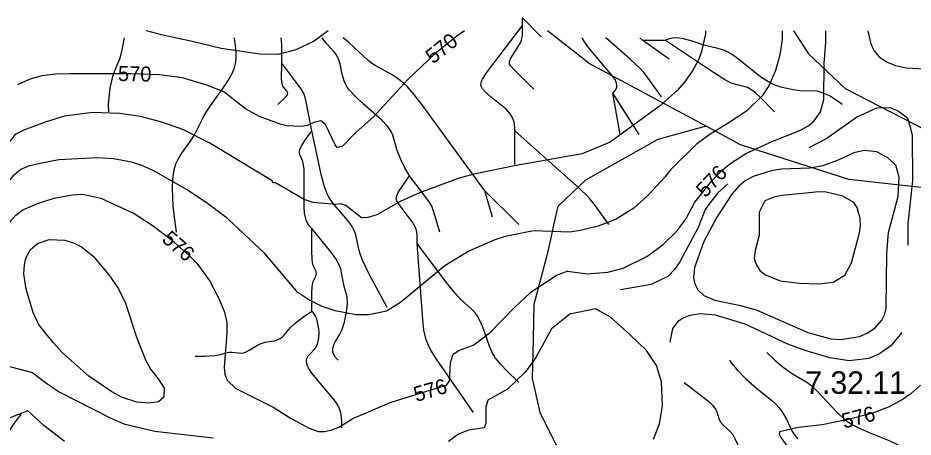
# Model space of a CAD drawing. Extents: x -709584 to -702006, y -1161789 to -1157496.
# Drawn here: x -706462 to -705867, y -1158151 to -1157872 of the extents above; entities that cross this region are included whole.
import ezdxf

# ---------------------------------------------------------------- set-up
doc = ezdxf.new("R2010")
doc.units = 0
for name, color, linetype in [('120_vrstevnice hlavní', 7, 'Continuous'), ('121_vrstevnice hlavní_popis', 7, 'Continuous'), ('122_vrstevnice základní', 7, 'Continuous'), ('124_vrstevnice doplňková', 7, 'Continuous'), ('408_BPEJ_linie', 7, 'Continuous'), ('409_BPEJ_popis', 7, 'Continuous'), ('411_akumulovaný odtok', 7, 'Continuous')]:
    doc.layers.add(name, color=color, linetype=linetype)

msp = doc.modelspace()

# ---------------------------------------------------------------- linework, layer by layer
at = {"layer": '120_vrstevnice hlavní'}
for points in [[(-706165.51, -1157880.61), (-706170.55, -1157884.18), (-706184.99, -1157895.62), (-706203.15, -1157913.06), (-706226.32, -1157937.95), (-706237.48, -1157947.96), (-706246.54, -1157957.37), (-706250.2, -1157958.11)], [(-706427.88, -1157909.21), (-706437.23, -1157909.34), (-706446.48, -1157910.5), (-706454.76, -1157913.04), (-706462.69, -1157916.52)], [(-706250.2, -1157958.11), (-706251.46, -1157956.49), (-706257.9, -1157942.84), (-706261.07, -1157940.38), (-706265.27, -1157941.38), (-706269.8, -1157943.53), (-706274.37, -1157944.24), (-706283.53, -1157943.81), (-706288.1, -1157942.67), (-706301.83, -1157937.52), (-706310.98, -1157932.37), (-706325.57, -1157921.22), (-706336.73, -1157916.75), (-706352.9, -1157911.97), (-706368.2, -1157909.77), (-706386.94, -1157909.12), (-706427.88, -1157909.21)], [(-705912.83, -1158043.06), (-705908.4, -1158034.91), (-705903.11, -1158015.03), (-705902.4, -1158010.17), (-705902.54, -1158005.31), (-705904.54, -1157998.02), (-705906.83, -1157994.87), (-705914.19, -1157990.55), (-705925.13, -1157988), (-705930, -1157987.72), (-705954.31, -1157990.01), (-705959.17, -1157991.01), (-705965.89, -1157993.73), (-705969.61, -1158001.3), (-705969.61, -1158016.46), (-705972.33, -1158026.76), (-705973.04, -1158031.91), (-705971.72, -1158036.03), (-705969.19, -1158039.88), (-705965.47, -1158042.81), (-705955.74, -1158046.78), (-705942.87, -1158048.36), (-705930, -1158048.93), (-705920.56, -1158047.78), (-705912.83, -1158043.06)]]:
    msp.add_lwpolyline(points, dxfattribs=at)
msp.add_open_spline([(-706427.88, -1157909.21), (-706427.88, -1157909.21)], degree=1, dxfattribs=at)
at = {"layer": '122_vrstevnice základní'}
for points in [[(-705954.51, -1157880.61), (-705954.45, -1157886.32), (-705955.88, -1157896.62), (-705958.74, -1157906.92), (-705963.32, -1157917.21), (-705967.75, -1157923.94), (-705978.19, -1157933.95), (-705990.92, -1157942.53), (-706002.36, -1157949.25), (-706011.66, -1157956.11), (-706028.68, -1157972.99), (-706032.4, -1157977.85), (-706043.69, -1157990.01), (-706052.99, -1157998.45), (-706064.72, -1158005.74), (-706076.73, -1158010.46), (-706088.74, -1158013.46), (-706095.61, -1158014.46), (-706119.63, -1158013.6), (-706138.51, -1158017.47), (-706145.38, -1158019.61), (-706162.54, -1158027.19), (-706178.56, -1158036.92), (-706208.02, -1158061.37), (-706217.46, -1158066.95), (-706229.18, -1158069.38), (-706237.76, -1158069.38), (-706251.49, -1158066.8), (-706260.07, -1158063.95), (-706269.08, -1158059.51), (-706276.38, -1158054.51), (-706298.26, -1158028.62), (-706323, -1158005.45), (-706336.3, -1157995.44), (-706349.89, -1157986.43), (-706372.34, -1157973.56), (-706379.92, -1157970.13), (-706386.78, -1157967.84), (-706398.8, -1157965.69), (-706409.09, -1157965.12), (-706435.01, -1157966.36)], [(-706256.1, -1157880.61), (-706265.51, -1157887.47), (-706277.52, -1157893.19), (-706289.53, -1157896.33), (-706301.55, -1157896.19), (-706327.29, -1157892.4), (-706346.56, -1157887.8), (-706366.8, -1157883.3), (-706376.89, -1157880.61)], [(-706005.43, -1157880.61), (-706005.37, -1157882.6), (-706008.23, -1157895.19), (-706010.23, -1157900.34), (-706013.95, -1157907.2), (-706019.38, -1157914.78), (-706024.24, -1157920.22), (-706035.97, -1157930.66), (-706068.78, -1157954.67), (-706087.31, -1157962.41), (-706131.07, -1157970.13), (-706159.39, -1157975.99), (-706169.69, -1157978.85), (-706195.43, -1157988.29), (-706208.3, -1157994.15), (-706223.75, -1158002.88), (-706229.69, -1158004.71), (-706233.9, -1158004.88)], [(-706096.89, -1158040.35), (-706084.31, -1158042.21), (-706070.15, -1158041.06), (-706060.14, -1158038.49), (-706044.27, -1158030.62), (-706033.4, -1158022.61), (-706024.24, -1158013.6), (-706018.24, -1158005.31), (-706012.37, -1157994.58), (-706001.22, -1157980.28), (-705994.07, -1157973.13), (-705988.49, -1157968.55), (-705978.62, -1157962.26), (-705960.6, -1157953.97), (-705942.58, -1157946.82), (-705936.58, -1157943.53), (-705933.14, -1157940.38), (-705929, -1157934.38), (-705926.71, -1157926.37), (-705926.42, -1157902.34), (-705925.42, -1157888.32), (-705925.42, -1157880.61)], [(-706431.41, -1157937.46), (-706444.11, -1157941.39), (-706458.39, -1157946.68), (-706464.11, -1157949.54), (-706468.44, -1157954.83), (-706479.71, -1157974.59)], [(-706233.9, -1158004.88), (-706244.37, -1157996.77), (-706247.92, -1157995.58), (-706250.92, -1157996.01), (-706266.08, -1157994.73), (-706272.09, -1157992.87), (-706291.54, -1157981.57), (-706292.68, -1157981.86), (-706293.25, -1157980.28), (-706334.87, -1157955.26), (-706352.75, -1157946.25), (-706366.76, -1157941.38), (-706380.78, -1157937.66), (-706394.79, -1157935.66), (-706412.44, -1157935), (-706431.41, -1157937.46)], [(-705886.23, -1158069.09), (-705885.23, -1158065.09), (-705884.95, -1158028.76), (-705883.66, -1158014.75), (-705877.37, -1157990.72), (-705876.65, -1157977.99), (-705878.94, -1157969.99), (-705884.09, -1157964.98), (-705891.38, -1157961.12), (-705899.96, -1157960.26), (-705906.83, -1157961.83), (-705917.13, -1157966.7), (-705927.42, -1157970.41), (-705936, -1157971.84), (-705954.88, -1157972.7), (-705961.75, -1157973.7), (-705973.76, -1157977.56), (-705978.91, -1157980.43), (-705983.2, -1157983.86), (-705987.92, -1157989.15), (-705997.93, -1158004.59), (-706006.51, -1158020.76), (-706012.66, -1158037.92), (-706013.23, -1158044.78), (-706012.52, -1158048.78), (-706010.51, -1158052.79), (-706006.37, -1158056.65), (-705999.22, -1158059.8), (-705982.05, -1158063.23), (-705971.76, -1158066.23), (-705937.43, -1158081.11), (-705921.99, -1158085.4), (-705915.12, -1158085.83), (-705903.11, -1158083.82), (-705897.53, -1158081.39), (-705892.53, -1158078.1), (-705888.24, -1158073.1), (-705886.23, -1158069.09)], [(-706435.01, -1157966.36), (-706446.68, -1157968.54), (-706455.25, -1157970.54), (-706460.34, -1157972.71), (-706465.64, -1157977.18), (-706469.27, -1157981.37), (-706472.9, -1157987.52), (-706483.8, -1158004.56)], [(-706481, -1158062.59), (-706480.17, -1158048.34), (-706478.77, -1158039.13), (-706473.74, -1158021.53), (-706470.95, -1158013.44), (-706467.04, -1158007.01), (-706463.69, -1158003.1), (-706459.13, -1157999.67), (-706449.24, -1157995.36), (-706438.2, -1157991.93)], [(-706438.2, -1157991.93), (-706426.2, -1157989.65), (-706419.22, -1157989.25), (-706407.26, -1157991.84), (-706385.07, -1158002.16), (-706373.05, -1158009.74), (-706360.33, -1158019.61), (-706348.17, -1158030.19), (-706343.31, -1158035.2), (-706334.73, -1158047.07), (-706328.72, -1158058.51), (-706325, -1158067.66), (-706323.57, -1158074.53), (-706323.43, -1158081.39), (-706325.14, -1158104.28), (-706324.86, -1158108.85), (-706323.14, -1158112.86), (-706317.42, -1158118.43), (-706292.68, -1158130.88), (-706280.67, -1158138.46), (-706268.65, -1158144.89), (-706262.65, -1158147.04), (-706258.64, -1158147.04), (-706253.49, -1158146.03), (-706248.63, -1158143.89), (-706239.77, -1158138.31), (-706214.17, -1158127.44), (-706181.17, -1158117.38), (-706177.76, -1158116.48), (-706175.55, -1158113.57), (-706174.91, -1158101.32), (-706173.26, -1158095.98)], [(-706448.66, -1158075.74), (-706452.11, -1158067.92), (-706456.82, -1158052.4), (-706458.39, -1158042.11), (-706457.96, -1158036.11), (-706456.96, -1158031.83), (-706453.96, -1158026.11), (-706449.35, -1158022.05), (-706441.62, -1158019.32)], [(-706441.62, -1158019.32), (-706431.12, -1158019.9), (-706424.82, -1158021.76), (-706419.96, -1158024.33), (-706412.38, -1158030.48), (-706401.8, -1158042.78), (-706395.36, -1158052.22), (-706390.79, -1158061.66), (-706383.64, -1158083.68), (-706377.49, -1158099.41), (-706373.91, -1158105.71), (-706369.05, -1158112), (-706365.19, -1158118.29), (-706365.41, -1158124.29), (-706368.79, -1158127.3), (-706375.34, -1158128.16), (-706383.35, -1158127.59), (-706393.36, -1158124.15), (-706399.94, -1158120.72), (-706415.24, -1158110.14), (-706432.69, -1158094.69), (-706438.98, -1158087.97), (-706446.28, -1158078.82), (-706448.66, -1158075.75)], [(-706096.89, -1158040.35), (-706103.9, -1158043.06), (-706121.78, -1158054.94), (-706128.21, -1158060.8), (-706132.08, -1158064.37), (-706149.09, -1158081.82), (-706159.25, -1158089.54), (-706168.97, -1158093.15), (-706173.26, -1158095.98)], [(-706494.33, -1158066.71), (-706496.64, -1158070.97), (-706497.68, -1158075.83), (-706497.25, -1158082.97), (-706496.25, -1158086.26), (-706489.11, -1158098.4), (-706481.3, -1158107.37), (-706470.39, -1158103.08), (-706452.67, -1158107.91)], [(-706039.97, -1158152.04), (-706035.83, -1158142.03), (-706033.83, -1158130.02), (-706034.68, -1158114), (-706037.83, -1158103.13), (-706044.54, -1158093.28), (-706055.6, -1158082.52), (-706068.54, -1158071.04), (-706078.45, -1158065.52), (-706095.61, -1158068.95), (-706107.76, -1158078.68), (-706118.06, -1158097.84), (-706124.92, -1158107.42), (-706136.94, -1158118.86), (-706150.09, -1158126.3), (-706151.38, -1158130.89), (-706151.39, -1158141.77), (-706152.38, -1158144.6), (-706162.82, -1158146.18), (-706169.4, -1158148.9), (-706176.12, -1158153.61)], [(-706452.67, -1158107.91), (-706445.42, -1158113.43), (-706435.41, -1158120.44), (-706401.08, -1158138.03), (-706391.93, -1158141.89), (-706371.34, -1158146.89), (-706332.44, -1158151.33)], [(-705862.5, -1158116.15), (-705868.65, -1158121.86), (-705874.08, -1158125.58), (-705883.38, -1158130.59), (-705894.82, -1158135.02), (-705910.55, -1158139.17), (-705927.71, -1158142.6), (-705943.44, -1158144.32), (-705956.17, -1158147.18), (-705956.47, -1158148.81), (-705955.19, -1158150.95), (-705947.69, -1158161.54), (-705948.16, -1158163.77)], [(-706455.83, -1158133.26), (-706473.25, -1158140.12)], [(-706431.41, -1158153.77), (-706445.17, -1158143.16), (-706455.83, -1158133.26)]]:
    msp.add_lwpolyline(points, dxfattribs=at)
for points in [[(-706431.41, -1157937.46), (-706431.41, -1157937.46)], [(-706435.01, -1157966.36), (-706435.01, -1157966.36)], [(-706438.2, -1157991.93), (-706438.2, -1157991.93)], [(-706441.62, -1158019.32), (-706441.62, -1158019.32)], [(-706448.66, -1158075.75), (-706448.66, -1158075.74)], [(-706452.67, -1158107.91), (-706452.67, -1158107.91)], [(-706455.83, -1158133.26), (-706455.83, -1158133.26)]]:
    msp.add_open_spline(points, degree=1, dxfattribs=at)
at = {"layer": '124_vrstevnice doplňková'}
for points in [[(-705897.44, -1157880.61), (-705895.53, -1157889.18), (-705893.53, -1157893.76), (-705889.95, -1157897.91), (-705885.09, -1157901.2), (-705879.08, -1157903.77), (-705871.93, -1157905.2), (-705846.76, -1157906.63), (-705798.42, -1157905.63), (-705796.28, -1157905.06), (-705778.69, -1157893.61), (-705767.96, -1157889.18), (-705756.66, -1157887.61), (-705749.8, -1157887.61), (-705742.79, -1157888.9)], [(-705936.43, -1157958.11), (-705925.42, -1157952.39), (-705905.11, -1157937.95), (-705891.53, -1157931.8), (-705882.66, -1157931.7), (-705877.08, -1157934.09), (-705872.08, -1157937.81), (-705870.65, -1157939.81), (-705867.93, -1157949.82), (-705867.79, -1157980.42), (-705870.93, -1158008.74), (-705870.79, -1158023.19)], [(-705990.49, -1157982.43), (-705997.07, -1157988.43), (-706005.37, -1157999.02), (-706010.23, -1158011.31), (-706022.45, -1158034.18), (-706025.9, -1158039.36), (-706030.39, -1158043.92), (-706041.55, -1158049.21), (-706061.79, -1158052.75)], [(-705874.94, -1158081.25), (-705882.23, -1158089.97), (-705889.81, -1158095.41), (-705896.82, -1158098.55), (-705909.98, -1158099.98), (-705922.7, -1158097.98), (-705939.15, -1158093.12), (-705950.59, -1158088.97), (-705979.05, -1158075.67), (-705998.64, -1158069.67), (-706008.65, -1158068.81), (-706015.81, -1158069.81), (-706019.81, -1158071.38), (-706023.67, -1158073.81), (-706027.39, -1158078.53), (-706028.96, -1158087.54), (-706029.01, -1158087.63)]]:
    msp.add_lwpolyline(points, dxfattribs=at)
at = {"layer": '408_BPEJ_linie'}
for points in [[(-706005, -1157944), (-706083, -1157902), (-706084.96, -1157900.47), (-706110.43, -1157880.61)], [(-705946.85, -1157880.61), (-705937, -1157896), (-705912.5, -1157919), (-705829, -1157962), (-705789.5, -1157986)], [(-706005, -1157944), (-706035.43, -1157952.43), (-706037.5, -1157953), (-706085, -1157980), (-706103.5, -1157997.5), (-706104.06, -1158000), (-706106.71, -1158011.86), (-706108.39, -1158019.33), (-706111, -1158031), (-706119.5, -1158062.5), (-706119.96, -1158085.46), (-706120.5, -1158112), (-706119.91, -1158114.67), (-706115.5, -1158134.5), (-706099.5, -1158166)], [(-705789.5, -1157986), (-705791.44, -1157986.62), (-705800.36, -1157989.5), (-705805, -1157991), (-705870.33, -1157983.84), (-705910, -1157979.5), (-705953.18, -1157965.71), (-705982, -1157956.5), (-706005, -1157944)]]:
    msp.add_lwpolyline(points, dxfattribs=at)
at = {"layer": '411_akumulovaný odtok'}
for p, q in [((-706126.99, -1157877), (-706126.99, -1157872)), ((-706114.49, -1157884.5), (-706126.99, -1157872)), ((-706046.99, -1157887), (-706049.02, -1157885.16)), ((-706031.99, -1157887), (-706046.99, -1157887)), ((-706029.49, -1157899.5), (-706046.99, -1157887)), ((-706061.99, -1157949.5), (-706066.99, -1157922)), ((-706049.49, -1157949.5), (-706066.99, -1157922)), ((-706131.99, -1157969.5), (-706131.99, -1157947)), ((-706146.99, -1158004.5), (-706151.99, -1157987)), ((-706129.49, -1158009.5), (-706151.99, -1157987))]:
    msp.add_line(p, q, dxfattribs=at)
for points in [[(-706131.99, -1157947), (-706131.97, -1157944.65), (-706132.52, -1157941.4), (-706133.11, -1157939.59), (-706134.03, -1157937.68), (-706135.19, -1157935.86), (-706137.92, -1157932.72), (-706147.72, -1157924.82), (-706151.55, -1157921.45), (-706153.54, -1157919.13), (-706154.21, -1157917.93), (-706154.56, -1157916.69), (-706154.52, -1157915.39), (-706154.15, -1157914.05), (-706153.56, -1157912.69), (-706150.94, -1157908.48), (-706126.99, -1157877)], [(-706119.49, -1157919.5), (-706132.84, -1157906.4), (-706134.71, -1157904.19), (-706135.53, -1157902.67), (-706135.71, -1157901.88), (-706135.49, -1157900.31), (-706134.78, -1157898.69), (-706129.38, -1157890.35), (-706128.39, -1157888.63), (-706127.61, -1157886.82), (-706127.03, -1157883.21), (-706126.99, -1157877)], [(-706401.99, -1157934.5), (-706402.01, -1157929.63), (-706401.52, -1157922.69), (-706400.99, -1157918.71), (-706400.2, -1157914.67), (-706399.19, -1157911.01), (-706398.02, -1157907.6), (-706394.62, -1157899.16), (-706393.73, -1157896.43), (-706392.53, -1157891.08), (-706391.58, -1157885.16)], [(-706356.99, -1158014.5), (-706358.52, -1158002.73), (-706359.06, -1157997.26), (-706359.45, -1157991.36), (-706359.6, -1157985.3), (-706359.38, -1157979.39), (-706358.69, -1157973.9), (-706357.41, -1157969.14), (-706355.41, -1157965.1), (-706352.96, -1157961.37), (-706347.68, -1157953.99), (-706345.23, -1157950.15), (-706338.91, -1157937.86), (-706336.7, -1157934.13), (-706334.3, -1157930.45), (-706324.22, -1157916.08), (-706321.96, -1157912.5), (-706320, -1157908.9), (-706318.45, -1157905.28), (-706317.47, -1157901.6), (-706317.16, -1157897.95), (-706317.33, -1157894.24), (-706318.3, -1157885.16)], [(-706286.99, -1157902), (-706287, -1157889.72), (-706287.38, -1157885.16)], [(-706201.99, -1157977), (-706203.02, -1157975.57), (-706205.26, -1157971.7), (-706207.93, -1157966.27), (-706210.19, -1157960.24), (-706213.11, -1157950.03), (-706214.04, -1157947.94), (-706215.35, -1157945.83), (-706216.9, -1157943.83), (-706220.49, -1157940.05), (-706234.63, -1157927.58), (-706238.51, -1157923.94), (-706242, -1157920.12), (-706243.48, -1157918.09), (-706244.71, -1157915.95), (-706245.57, -1157913.85), (-706246.75, -1157909.41), (-706248.15, -1157902.62), (-706248.78, -1157900.45), (-706249.63, -1157898.4), (-706250.78, -1157896.44), (-706252.18, -1157894.6), (-706257.08, -1157889.3), (-706258.86, -1157887.1), (-706260.17, -1157885.16)], [(-706151.99, -1157987), (-706193.12, -1157930.58), (-706199.2, -1157922.78), (-706203.5, -1157917.9), (-706205.78, -1157915.64), (-706208.2, -1157913.56), (-706210.82, -1157911.68), (-706213.56, -1157909.97), (-706224.78, -1157903.7), (-706227.4, -1157902.02), (-706229.83, -1157900.18), (-706242.25, -1157888.54), (-706246.14, -1157885.16)], [(-706066.99, -1157922), (-706066.36, -1157921.47), (-706065.22, -1157920.06), (-706064.34, -1157918.05), (-706064.24, -1157916.8), (-706064.43, -1157915.51), (-706064.86, -1157914.25), (-706065.47, -1157913.06), (-706066.97, -1157911.01), (-706082.04, -1157893.04), (-706084.43, -1157889.98), (-706085.87, -1157887.86), (-706087.03, -1157885.62), (-706087.19, -1157885.16)], [(-706034.49, -1157924.5), (-706043.35, -1157912.02), (-706046.23, -1157908.38), (-706048.35, -1157906.05), (-706055.47, -1157899.41), (-706071.53, -1157885.16)], [(-705914.49, -1157929.5), (-705917.75, -1157927.08), (-705922.49, -1157924.15), (-705925.27, -1157922.73), (-705928.15, -1157921.55), (-705931.02, -1157920.77), (-705933.43, -1157920.51), (-705940, -1157920.66), (-705942.34, -1157920.53), (-705947.13, -1157919.92), (-705954.38, -1157918.34), (-705959.08, -1157916.79), (-705961.35, -1157915.8), (-705963.57, -1157914.6), (-705967.83, -1157911.78), (-705971.95, -1157908.65), (-705982.05, -1157900.51), (-705986.16, -1157897.47), (-705990.42, -1157894.84), (-705992.65, -1157893.79), (-705997.15, -1157892.38), (-706006.43, -1157890.22), (-706014.17, -1157887.53), (-706020.07, -1157885.89), (-706022.94, -1157885.42), (-706025.61, -1157885.3), (-706027.68, -1157885.49), (-706030.79, -1157886.3), (-706031.99, -1157887)], [(-705959.49, -1157934.5), (-705968.99, -1157924.78), (-705971.97, -1157922.03), (-705974.65, -1157919.96), (-705977.53, -1157918.36), (-705978.99, -1157917.85), (-705985.13, -1157916.4), (-705988.21, -1157915.35), (-705992.74, -1157913.02), (-706000.06, -1157908.37), (-706031.99, -1157887)], [(-706289.49, -1157929.5), (-706284.05, -1157924.23), (-706283.12, -1157922.91), (-706282.91, -1157922.03), (-706283.52, -1157920.67), (-706286.17, -1157917.36), (-706286.79, -1157915.65), (-706287.04, -1157912.48), (-706286.99, -1157902)], [(-706266.99, -1157947), (-706270.77, -1157927.74), (-706271.44, -1157924.9), (-706272.37, -1157922.18), (-706273.81, -1157919.62), (-706275.52, -1157917.17), (-706286.99, -1157902)], [(-706266.99, -1158012), (-706268.45, -1158010.48), (-706270.02, -1158008.03), (-706270.69, -1158006.48), (-706271.6, -1158003.07), (-706271.84, -1158001.39), (-706271.99, -1157998.43), (-706271.97, -1157979.82), (-706272.17, -1157972.73), (-706272.71, -1157968.68), (-706273.05, -1157967.41), (-706274.9, -1157962.86), (-706275.12, -1157961.76), (-706275.09, -1157960.67), (-706274.85, -1157959.56), (-706273.79, -1157957.13), (-706271, -1157952.67), (-706266.99, -1157947)], [(-706216.99, -1158064.5), (-706228.78, -1158042.48), (-706233.09, -1158033.48), (-706234.85, -1158028.92), (-706235.56, -1158026.61), (-706237.6, -1158017.27), (-706238.23, -1158015.02), (-706239.05, -1158012.86), (-706240.16, -1158010.74), (-706242.95, -1158006.76), (-706252.78, -1157995.34), (-706255.58, -1157991.25), (-706256.7, -1157989.06), (-706258.48, -1157984.42), (-706260.52, -1157977.12), (-706266.99, -1157947)], [(-706069.49, -1158009.5), (-706079.06, -1157996.11), (-706082.25, -1157992.24), (-706084.7, -1157989.71), (-706091.17, -1157983.69), (-706131.99, -1157947)], [(-706196.99, -1158022), (-706197, -1158015.81), (-706197.31, -1158013.31), (-706197.98, -1158011.29), (-706200.13, -1158007.83), (-706208.96, -1157996.17), (-706210.4, -1157993.66), (-706210.84, -1157991.97), (-706210.56, -1157990.23), (-706209.28, -1157987.6), (-706201.99, -1157977)], [(-706181.99, -1158014.5), (-706185.57, -1158001.75), (-706187.25, -1157997.14), (-706188.56, -1157994.95), (-706190.05, -1157992.85), (-706201.99, -1157977)], [(-706266.99, -1158067), (-706267.01, -1158055.17), (-706266.72, -1158050.56), (-706266, -1158047.37), (-706264.21, -1158043.72), (-706263.8, -1158042.01), (-706264.23, -1158040.3), (-706266.02, -1158036.64), (-706266.55, -1158034.62), (-706266.83, -1158032.46), (-706267.04, -1158026.84), (-706266.99, -1158012)], [(-706249.49, -1158099.5), (-706251.15, -1158097.86), (-706252.57, -1158095.4), (-706252.98, -1158093.91), (-706253.01, -1158092.07), (-706252.61, -1158090.16), (-706251.87, -1158088.25), (-706250.9, -1158086.41), (-706248.82, -1158083.12), (-706247.11, -1158079.72), (-706245.36, -1158074.25), (-706244.12, -1158068.59), (-706243.55, -1158064.81), (-706243.28, -1158061.1), (-706243.55, -1158057.53), (-706245.81, -1158049.71), (-706247.68, -1158039.17), (-706248.93, -1158035.72), (-706250.81, -1158032.37), (-706254.25, -1158027.54), (-706266.99, -1158012)], [(-706129.49, -1158114.5), (-706137.4, -1158106.75), (-706141.45, -1158102.42), (-706144.81, -1158098.26), (-706146.01, -1158096.38), (-706147.06, -1158094.44), (-706148.84, -1158090.37), (-706153.44, -1158077.75), (-706155.13, -1158073.7), (-706157.17, -1158069.94), (-706158.4, -1158068.24), (-706161.33, -1158065.27), (-706167.79, -1158059.57), (-706172.26, -1158054.59), (-706179.26, -1158045.69), (-706196.99, -1158022)], [(-706159.49, -1158134.5), (-706184.08, -1158098.95), (-706187.85, -1158092.92), (-706189.99, -1158088.76), (-706190.85, -1158086.6), (-706191.53, -1158084.37), (-706192.46, -1158079.75), (-706193.29, -1158072.63), (-706196.99, -1158022)], [(-706344.49, -1158097), (-706338.21, -1158096.97), (-706331.55, -1158096.56), (-706327.57, -1158095.9), (-706323.1, -1158094.55), (-706321.65, -1158094.31), (-706320.1, -1158094.28), (-706313.86, -1158094.86), (-706312.36, -1158094.7), (-706310.97, -1158094.27), (-706308.27, -1158092.84), (-706304.2, -1158090.19), (-706301.31, -1158088.69), (-706297.98, -1158087.71), (-706291.15, -1158086.42), (-706289.56, -1158085.93), (-706288.09, -1158085.25), (-706286.78, -1158084.33), (-706285.59, -1158083.2), (-706281.09, -1158077.88), (-706278, -1158075), (-706272.44, -1158070.73), (-706266.99, -1158067)], [(-706246.99, -1158144.5), (-706246.99, -1158140.14), (-706247.5, -1158135.99), (-706248.02, -1158133.81), (-706248.8, -1158131.62), (-706249.77, -1158129.6), (-706250.84, -1158127.82), (-706253.09, -1158124.86), (-706263.98, -1158111.97), (-706267.37, -1158107.65), (-706269.22, -1158104.76), (-706269.92, -1158103.31), (-706270.38, -1158101.85), (-706270.53, -1158100.54), (-706270.42, -1158099.27), (-706270.05, -1158098.05), (-706269.33, -1158096.8), (-706268.37, -1158095.63), (-706265.06, -1158092.18), (-706264.11, -1158090.9), (-706263.41, -1158089.5), (-706262.89, -1158087.98), (-706262.27, -1158084.71), (-706262.13, -1158080.93), (-706262.31, -1158078.74), (-706263.13, -1158074.26), (-706263.76, -1158072.18), (-706264.53, -1158070.36), (-706266.11, -1158067.84), (-706266.99, -1158067)], [(-705964.49, -1158094.5), (-705959.21, -1158099.6), (-705953.76, -1158104.21), (-705950.67, -1158106.56), (-705947.49, -1158108.75), (-705938.11, -1158114.26), (-705935.68, -1158116.04), (-705931.13, -1158120.21), (-705918.06, -1158134.22), (-705913.4, -1158138.52), (-705910.89, -1158140.43), (-705908.22, -1158142.15), (-705902.51, -1158145.1), (-705896.55, -1158147.68), (-705884.44, -1158152.58), (-705878.53, -1158155.25), (-705875.69, -1158156.75), (-705872.97, -1158158.41), (-705870.36, -1158160.31), (-705865.5, -1158164.61), (-705858.67, -1158171.75), (-705836.99, -1158197)], [(-705989.49, -1158099.5), (-705988.2, -1158101.43), (-705984.36, -1158106.01), (-705978.63, -1158111.92), (-705971.43, -1158118.16), (-705961.36, -1158126.32), (-705958.85, -1158128.68), (-705956.67, -1158131.11), (-705954.72, -1158133.66), (-705952.98, -1158136.28), (-705951.46, -1158138.93), (-705947.92, -1158146.51), (-705946.13, -1158149.25), (-705943.93, -1158151.93)], [(-706019.49, -1158114.5), (-706006.85, -1158124.13), (-706003.2, -1158127.14), (-706001.01, -1158129.23), (-705999.14, -1158131.48), (-705998.4, -1158132.7), (-705997.8, -1158134.06), (-705996.46, -1158138.32), (-705995.28, -1158140.94), (-705993.48, -1158143.04), (-705989.11, -1158146.88), (-705987.25, -1158149.13), (-705985.79, -1158151.73), (-705982.62, -1158158.69), (-705981.07, -1158161.28), (-705978.84, -1158163.72), (-705975.63, -1158166.28), (-705966.99, -1158172)], [(-706459.49, -1158134.5), (-706464.81, -1158141.61), (-706468.69, -1158147.38), (-706470.41, -1158150.72), (-706471.41, -1158154.05), (-706471.87, -1158157.61), (-706472.08, -1158163.12), (-706471.96, -1158200.3), (-706472.1, -1158207.93), (-706472.69, -1158212.47), (-706473.81, -1158216.83), (-706474.57, -1158218.67), (-706475.36, -1158220.1), (-706476.11, -1158221.16), (-706476.99, -1158222)]]:
    msp.add_lwpolyline(points, dxfattribs=at)

# ---------------------------------------------------------------- texts
at = {"layer": '121_vrstevnice hlavní_popis'}
for s, rotation, p in [('570', 38.60413, (-706186.42, -1157903.05)), ('570', 358.75963, (-706395.95, -1157913.92)), ('576', 46.84711, (-706005.43, -1157992.06)), ('576', 318.99458, (-706367.27, -1158020.11)), ('576', 16.54622, (-706197.58, -1158127.47)), ('576', 14.72701, (-705913.28, -1158145.17))]:
    msp.add_text(s, height=10, rotation=rotation, dxfattribs=at).set_placement(p)
at = {"layer": '409_BPEJ_popis'}
msp.add_text('7.32.11', height=15, dxfattribs=at).set_placement((-705939.05, -1158122.03))

doc.saveas('drawing.dxf')
